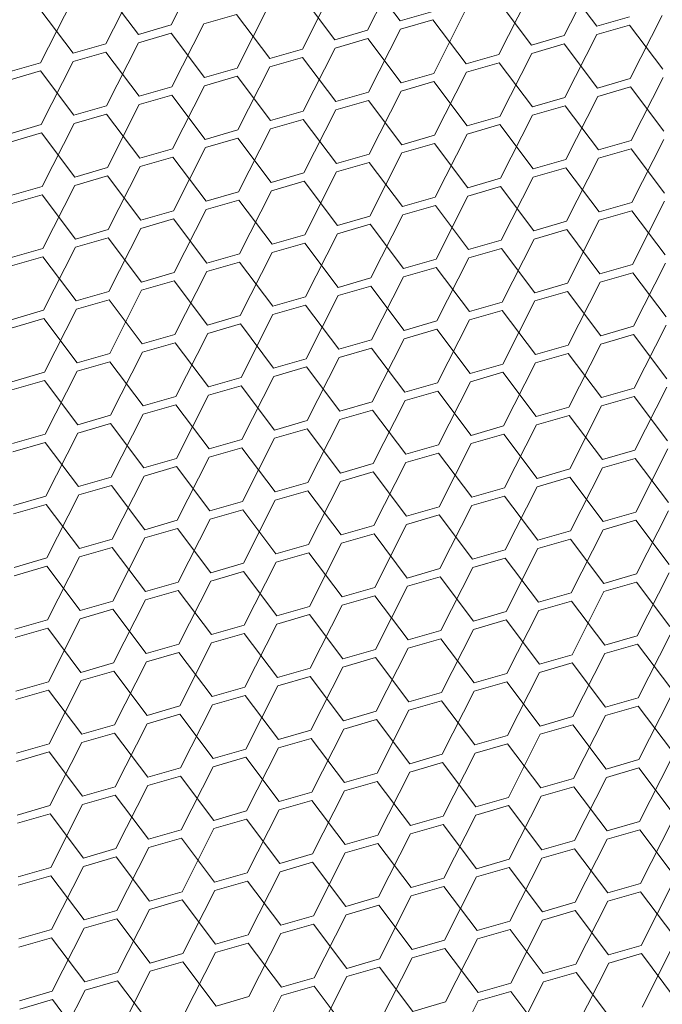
# Model space of a CAD drawing. Header units: millimetres. Extents: x 3925 to 5043, y -86 to 778.
# Tile 419 of 439: x 4964.5 to 4968.87, y 543.85 to 550.54. Entities that reach past the tile are written whole.
import ezdxf

# ---------------------------------------------------------------- set-up
doc = ezdxf.new("R2010")
doc.units = ezdxf.units.MM
doc.header["$LTSCALE"] = 46.255
doc.layers.add('H30K-DUST-FIDXF_CONTINUOUS_LINE', color=7, linetype='CONTINUOUS')

msp = doc.modelspace()

# ---------------------------------------------------------------- linework, layer by layer
at = {"layer": 'H30K-DUST-FIDXF_CONTINUOUS_LINE', "color": 7, "linetype": 'Continuous', "lineweight": 0}
for p, q in [((4965.5264, 550.5039), (4965.7436, 550.9326)), ((4966.863, 550.4678), (4967.0803, 550.8964)), ((4968.1997, 550.4316), (4968.4169, 550.8603)), ((4965.0826, 550.3756), (4965.2999, 550.8043)), ((4967.0849, 550.5319), (4966.8584, 550.8323)), ((4968.4215, 550.4958), (4968.195, 550.7962)), ((4965.3045, 550.4398), (4965.078, 550.7402)), ((4966.4192, 550.3395), (4966.6365, 550.7682)), ((4967.7559, 550.3034), (4967.9732, 550.732)), ((4964.6388, 550.2474), (4964.8561, 550.676)), ((4965.9755, 550.2112), (4966.1927, 550.6399)), ((4966.6411, 550.4036), (4966.4146, 550.704)), ((4967.9778, 550.3675), (4967.7513, 550.6679)), ((4964.8607, 550.3115), (4964.6342, 550.6119)), ((4965.9709, 550.5758), (4965.749, 550.5117)), ((4966.1974, 550.2754), (4965.9709, 550.5758)), ((4967.0849, 550.5319), (4967.3068, 550.596)), ((4967.3121, 550.1751), (4967.5294, 550.6038)), ((4965.3045, 550.4398), (4965.5264, 550.5039)), ((4965.5317, 550.083), (4965.749, 550.5117)), ((4967.3075, 550.5396), (4967.0856, 550.4755)), ((4967.534, 550.2392), (4967.3075, 550.5396)), ((4968.4215, 550.4958), (4968.6434, 550.5599)), ((4968.6441, 550.5035), (4968.4223, 550.4394)), ((4968.8707, 550.2031), (4968.6441, 550.5035)), ((4968.6488, 550.139), (4968.866, 550.5676)), ((4965.5271, 550.4475), (4965.3052, 550.3834)), ((4965.7536, 550.1471), (4965.5271, 550.4475)), ((4966.6411, 550.4036), (4966.863, 550.4678)), ((4966.8683, 550.0468), (4967.0856, 550.4755)), ((4968.205, 550.0107), (4968.4223, 550.4394)), ((4964.8607, 550.3115), (4965.0826, 550.3756)), ((4965.0879, 549.9547), (4965.3052, 550.3834)), ((4966.8637, 550.4114), (4966.6418, 550.3473)), ((4967.0902, 550.111), (4966.8637, 550.4114)), ((4967.9778, 550.3675), (4968.1997, 550.4316)), ((4968.2004, 550.3753), (4967.9785, 550.3111)), ((4968.4269, 550.0748), (4968.2004, 550.3753)), ((4965.0833, 550.3193), (4964.8614, 550.2551)), ((4965.3098, 550.0188), (4965.0833, 550.3193)), ((4966.1974, 550.2754), (4966.4192, 550.3395)), ((4966.4246, 549.9186), (4966.6418, 550.3473)), ((4967.534, 550.2392), (4967.7559, 550.3034)), ((4967.7612, 549.8824), (4967.9785, 550.3111)), ((4964.4169, 550.1832), (4964.6388, 550.2474)), ((4964.6442, 549.8265), (4964.8614, 550.2551)), ((4966.42, 550.2831), (4966.1981, 550.219)), ((4966.6465, 549.9827), (4966.42, 550.2831)), ((4967.7566, 550.247), (4967.5347, 550.1829)), ((4967.9831, 549.9466), (4967.7566, 550.247)), ((4964.6395, 550.191), (4964.4177, 550.1269)), ((4964.866, 549.8906), (4964.6395, 550.191)), ((4965.7536, 550.1471), (4965.9755, 550.2112)), ((4965.9808, 549.7903), (4966.1981, 550.219)), ((4967.0902, 550.111), (4967.3121, 550.1751)), ((4967.3174, 549.7542), (4967.5347, 550.1829)), ((4965.9762, 550.1549), (4965.7543, 550.0907)), ((4966.2027, 549.8544), (4965.9762, 550.1549)), ((4967.3128, 550.1187), (4967.0909, 550.0546)), ((4967.5393, 549.8183), (4967.3128, 550.1187)), ((4968.4269, 550.0748), (4968.6488, 550.139)), ((4968.6541, 549.7181), (4968.8714, 550.1467)), ((4965.3098, 550.0188), (4965.5317, 550.083)), ((4965.537, 549.6621), (4965.7543, 550.0907)), ((4966.6465, 549.9827), (4966.8683, 550.0468)), ((4966.8737, 549.6259), (4967.0909, 550.0546)), ((4968.6495, 550.0826), (4968.4276, 550.0185)), ((4968.876, 549.7822), (4968.6495, 550.0826)), ((4965.5324, 550.0266), (4965.3105, 549.9625)), ((4965.7589, 549.7262), (4965.5324, 550.0266)), ((4966.8691, 549.9905), (4966.6472, 549.9263)), ((4967.0956, 549.6901), (4966.8691, 549.9905)), ((4967.9831, 549.9466), (4968.205, 550.0107)), ((4968.2103, 549.5898), (4968.4276, 550.0185)), ((4964.866, 549.8906), (4965.0879, 549.9547)), ((4965.0933, 549.5338), (4965.3105, 549.9625)), ((4966.2027, 549.8544), (4966.4246, 549.9186)), ((4966.4299, 549.4977), (4966.6472, 549.9263)), ((4968.2057, 549.9543), (4967.9838, 549.8902)), ((4968.4322, 549.6539), (4968.2057, 549.9543)), ((4964.6495, 549.4055), (4964.8668, 549.8342)), ((4965.0886, 549.8983), (4964.8668, 549.8342)), ((4965.3151, 549.5979), (4965.0886, 549.8983)), ((4966.4253, 549.8622), (4966.2034, 549.7981)), ((4966.6518, 549.5618), (4966.4253, 549.8622)), ((4967.5393, 549.8183), (4967.7612, 549.8824)), ((4967.7666, 549.4615), (4967.9838, 549.8902)), ((4964.4223, 549.7623), (4964.6442, 549.8265)), ((4964.6449, 549.7701), (4964.423, 549.7059)), ((4964.8714, 549.4697), (4964.6449, 549.7701)), ((4965.7589, 549.7262), (4965.9808, 549.7903)), ((4965.9861, 549.3694), (4966.2034, 549.7981)), ((4967.7619, 549.8261), (4967.54, 549.7619)), ((4967.9884, 549.5257), (4967.7619, 549.8261)), ((4965.9815, 549.7339), (4965.7596, 549.6698)), ((4966.208, 549.4335), (4965.9815, 549.7339)), ((4967.0956, 549.6901), (4967.3174, 549.7542)), ((4967.3228, 549.3333), (4967.54, 549.7619)), ((4968.4322, 549.6539), (4968.6541, 549.7181)), ((4968.6594, 549.2971), (4968.8767, 549.7258)), ((4965.3151, 549.5979), (4965.537, 549.6621)), ((4965.5424, 549.2411), (4965.7596, 549.6698)), ((4966.879, 549.205), (4967.0963, 549.6337)), ((4967.3182, 549.6978), (4967.0963, 549.6337)), ((4967.5447, 549.3974), (4967.3182, 549.6978)), ((4968.6548, 549.6617), (4968.4329, 549.5975)), ((4968.8813, 549.3613), (4968.6548, 549.6617)), ((4965.5377, 549.6057), (4965.3159, 549.5415)), ((4965.7642, 549.3053), (4965.5377, 549.6057)), ((4966.6518, 549.5618), (4966.8737, 549.6259)), ((4966.8744, 549.5695), (4966.6525, 549.5054)), ((4967.1009, 549.2691), (4966.8744, 549.5695)), ((4967.9884, 549.5257), (4968.2103, 549.5898)), ((4968.2157, 549.1689), (4968.4329, 549.5975)), ((4964.8714, 549.4697), (4965.0933, 549.5338)), ((4965.0986, 549.1129), (4965.3159, 549.5415)), ((4966.4352, 549.0767), (4966.6525, 549.5054)), ((4968.211, 549.5334), (4967.9892, 549.4693)), ((4968.4375, 549.233), (4968.211, 549.5334)), ((4965.094, 549.4774), (4964.8721, 549.4133)), ((4965.3205, 549.177), (4965.094, 549.4774)), ((4966.208, 549.4335), (4966.4299, 549.4977)), ((4966.4306, 549.4413), (4966.2087, 549.3771)), ((4966.6571, 549.1409), (4966.4306, 549.4413)), ((4967.5447, 549.3974), (4967.7666, 549.4615)), ((4967.7719, 549.0406), (4967.9892, 549.4693)), ((4964.4276, 549.3414), (4964.6495, 549.4055)), ((4964.6548, 548.9846), (4964.8721, 549.4133)), ((4965.7642, 549.3053), (4965.9861, 549.3694)), ((4965.9915, 548.9485), (4966.2087, 549.3771)), ((4967.7673, 549.4051), (4967.5454, 549.341)), ((4967.9938, 549.1047), (4967.7673, 549.4051)), ((4964.6502, 549.3491), (4964.4283, 549.285)), ((4964.8767, 549.0487), (4964.6502, 549.3491)), ((4965.9868, 549.313), (4965.765, 549.2489)), ((4966.2134, 549.0126), (4965.9868, 549.313)), ((4967.1009, 549.2691), (4967.3228, 549.3333)), ((4967.3281, 548.9123), (4967.5454, 549.341)), ((4968.6648, 548.8762), (4968.882, 549.3049)), ((4965.3205, 549.177), (4965.5424, 549.2411)), ((4965.5477, 548.8202), (4965.765, 549.2489)), ((4967.3235, 549.2769), (4967.1016, 549.2127)), ((4967.55, 548.9765), (4967.3235, 549.2769)), ((4968.4375, 549.233), (4968.6594, 549.2971)), ((4968.6601, 549.2407), (4968.4383, 549.1766)), ((4968.8866, 548.9403), (4968.6601, 549.2407)), ((4965.5431, 549.1847), (4965.3212, 549.1206)), ((4965.7696, 548.8843), (4965.5431, 549.1847)), ((4966.6571, 549.1409), (4966.879, 549.205)), ((4966.8843, 548.7841), (4967.1016, 549.2127)), ((4967.9938, 549.1047), (4968.2157, 549.1689)), ((4968.221, 548.7479), (4968.4383, 549.1766)), ((4964.8767, 549.0487), (4965.0986, 549.1129)), ((4965.1039, 548.6919), (4965.3212, 549.1206)), ((4966.8797, 549.1486), (4966.6578, 549.0845)), ((4967.1062, 548.8482), (4966.8797, 549.1486)), ((4968.2164, 549.1125), (4967.9945, 549.0483)), ((4968.4429, 548.8121), (4968.2164, 549.1125)), ((4965.0993, 549.0565), (4964.8774, 548.9923)), ((4965.3258, 548.7561), (4965.0993, 549.0565)), ((4966.2134, 549.0126), (4966.4352, 549.0767)), ((4966.4406, 548.6558), (4966.6578, 549.0845)), ((4967.55, 548.9765), (4967.7719, 549.0406)), ((4967.7772, 548.6197), (4967.9945, 549.0483)), ((4964.4329, 548.9205), (4964.6548, 548.9846)), ((4964.6601, 548.5637), (4964.8774, 548.9923)), ((4966.436, 549.0203), (4966.2141, 548.9562)), ((4966.6625, 548.7199), (4966.436, 549.0203)), ((4967.7726, 548.9842), (4967.5507, 548.9201)), ((4967.9991, 548.6838), (4967.7726, 548.9842)), ((4964.6555, 548.9282), (4964.4336, 548.8641)), ((4964.882, 548.6278), (4964.6555, 548.9282)), ((4965.7696, 548.8843), (4965.9915, 548.9485)), ((4965.9968, 548.5275), (4966.2141, 548.9562)), ((4967.1062, 548.8482), (4967.3281, 548.9123)), ((4967.3334, 548.4914), (4967.5507, 548.9201)), ((4965.9922, 548.8921), (4965.7703, 548.8279)), ((4966.2187, 548.5917), (4965.9922, 548.8921)), ((4967.3288, 548.8559), (4967.1069, 548.7918)), ((4967.5553, 548.5555), (4967.3288, 548.8559)), ((4968.4429, 548.8121), (4968.6648, 548.8762)), ((4968.6701, 548.4553), (4968.8874, 548.8839)), ((4965.3258, 548.7561), (4965.5477, 548.8202)), ((4965.5484, 548.7638), (4965.3265, 548.6997)), ((4965.7749, 548.4634), (4965.5484, 548.7638)), ((4965.553, 548.3993), (4965.7703, 548.8279)), ((4966.6625, 548.7199), (4966.8843, 548.7841)), ((4966.8897, 548.3631), (4967.1069, 548.7918)), ((4968.6655, 548.8198), (4968.4436, 548.7557)), ((4968.892, 548.5194), (4968.6655, 548.8198)), ((4965.1093, 548.271), (4965.3265, 548.6997)), ((4966.8851, 548.7277), (4966.6632, 548.6635)), ((4967.1116, 548.4273), (4966.8851, 548.7277)), ((4967.9991, 548.6838), (4968.221, 548.7479)), ((4968.2263, 548.327), (4968.4436, 548.7557)), ((4964.882, 548.6278), (4965.1039, 548.6919)), ((4965.1046, 548.6355), (4964.8827, 548.5714)), ((4965.3311, 548.3351), (4965.1046, 548.6355)), ((4966.2187, 548.5917), (4966.4406, 548.6558)), ((4966.4459, 548.2349), (4966.6632, 548.6635)), ((4968.2217, 548.6915), (4967.9998, 548.6274)), ((4968.4482, 548.3911), (4968.2217, 548.6915)), ((4964.4383, 548.4995), (4964.6601, 548.5637)), ((4964.6655, 548.1427), (4964.8827, 548.5714)), ((4966.4413, 548.5994), (4966.2194, 548.5353)), ((4966.6678, 548.299), (4966.4413, 548.5994)), ((4967.5553, 548.5555), (4967.7772, 548.6197)), ((4967.7779, 548.5633), (4967.556, 548.4991)), ((4968.0044, 548.2629), (4967.7779, 548.5633)), ((4967.7825, 548.1987), (4967.9998, 548.6274)), ((4964.6609, 548.5073), (4964.439, 548.4431)), ((4964.8874, 548.2069), (4964.6609, 548.5073)), ((4965.7749, 548.4634), (4965.9968, 548.5275)), ((4966.0021, 548.1066), (4966.2194, 548.5353)), ((4967.3388, 548.0705), (4967.556, 548.4991)), ((4965.9975, 548.4711), (4965.7756, 548.407)), ((4966.224, 548.1707), (4965.9975, 548.4711)), ((4967.1116, 548.4273), (4967.3334, 548.4914)), ((4967.3342, 548.435), (4967.1123, 548.3709)), ((4967.5607, 548.1346), (4967.3342, 548.435)), ((4968.4482, 548.3911), (4968.6701, 548.4553)), ((4968.6754, 548.0343), (4968.8927, 548.463)), ((4965.3311, 548.3351), (4965.553, 548.3993)), ((4965.5584, 547.9783), (4965.7756, 548.407)), ((4966.6678, 548.299), (4966.8897, 548.3631)), ((4966.895, 547.9422), (4967.1123, 548.3709)), ((4968.6708, 548.3989), (4968.4489, 548.3347)), ((4968.8973, 548.0985), (4968.6708, 548.3989)), ((4965.5537, 548.3429), (4965.3319, 548.2787)), ((4965.7802, 548.0425), (4965.5537, 548.3429)), ((4966.8904, 548.3067), (4966.6685, 548.2426)), ((4967.1169, 548.0063), (4966.8904, 548.3067)), ((4968.0044, 548.2629), (4968.2263, 548.327)), ((4968.2316, 547.9061), (4968.4489, 548.3347)), ((4964.8874, 548.2069), (4965.1093, 548.271)), ((4965.1146, 547.8501), (4965.3319, 548.2787)), ((4966.224, 548.1707), (4966.4459, 548.2349)), ((4966.4512, 547.8139), (4966.6685, 548.2426)), ((4968.227, 548.2706), (4968.0051, 548.2065)), ((4968.4535, 547.9702), (4968.227, 548.2706)), ((4965.11, 548.2146), (4964.8881, 548.1505)), ((4965.3365, 547.9142), (4965.11, 548.2146)), ((4966.4466, 548.1785), (4966.2247, 548.1143)), ((4966.6731, 547.8781), (4966.4466, 548.1785)), ((4967.5607, 548.1346), (4967.7825, 548.1987)), ((4967.7879, 547.7778), (4968.0051, 548.2065)), ((4964.4436, 548.0786), (4964.6655, 548.1427)), ((4964.6708, 547.7218), (4964.8881, 548.1505)), ((4965.7802, 548.0425), (4966.0021, 548.1066)), ((4966.0075, 547.6857), (4966.2247, 548.1143)), ((4967.7833, 548.1423), (4967.5614, 548.0782)), ((4968.0098, 547.8419), (4967.7833, 548.1423)), ((4964.6662, 548.0863), (4964.4443, 548.0222)), ((4964.8927, 547.7859), (4964.6662, 548.0863)), ((4966.0028, 548.0502), (4965.781, 547.9861)), ((4966.2293, 547.7498), (4966.0028, 548.0502)), ((4967.1169, 548.0063), (4967.3388, 548.0705)), ((4967.3441, 547.6495), (4967.5614, 548.0782)), ((4968.4535, 547.9702), (4968.6754, 548.0343)), ((4968.6808, 547.6134), (4968.898, 548.0421)), ((4965.3365, 547.9142), (4965.5584, 547.9783)), ((4965.5637, 547.5574), (4965.781, 547.9861)), ((4967.3395, 548.0141), (4967.1176, 547.9499)), ((4967.566, 547.7137), (4967.3395, 548.0141)), ((4968.6761, 547.9779), (4968.4542, 547.9138)), ((4968.9026, 547.6775), (4968.6761, 547.9779)), ((4965.5591, 547.9219), (4965.3372, 547.8578)), ((4965.7856, 547.6215), (4965.5591, 547.9219)), ((4966.6731, 547.8781), (4966.895, 547.9422)), ((4966.9003, 547.5213), (4967.1176, 547.9499)), ((4968.0098, 547.8419), (4968.2316, 547.9061)), ((4968.237, 547.4851), (4968.4542, 547.9138)), ((4964.8927, 547.7859), (4965.1146, 547.8501)), ((4965.1199, 547.4291), (4965.3372, 547.8578)), ((4966.8957, 547.8858), (4966.6738, 547.8217)), ((4967.1222, 547.5854), (4966.8957, 547.8858)), ((4968.2324, 547.8497), (4968.0105, 547.7855)), ((4968.4589, 547.5493), (4968.2324, 547.8497)), ((4965.1153, 547.7937), (4964.8934, 547.7295)), ((4965.3418, 547.4933), (4965.1153, 547.7937)), ((4966.2293, 547.7498), (4966.4512, 547.8139)), ((4966.4566, 547.393), (4966.6738, 547.8217)), ((4967.566, 547.7137), (4967.7879, 547.7778)), ((4967.7932, 547.3569), (4968.0105, 547.7855)), ((4964.4489, 547.6577), (4964.6708, 547.7218)), ((4964.6761, 547.3009), (4964.8934, 547.7295)), ((4966.0128, 547.2647), (4966.2301, 547.6934)), ((4966.4519, 547.7575), (4966.2301, 547.6934)), ((4966.6784, 547.4571), (4966.4519, 547.7575)), ((4967.7886, 547.7214), (4967.5667, 547.6573)), ((4968.0151, 547.421), (4967.7886, 547.7214)), ((4964.6715, 547.6654), (4964.4496, 547.6013)), ((4964.898, 547.365), (4964.6715, 547.6654)), ((4965.7856, 547.6215), (4966.0075, 547.6857)), ((4966.0082, 547.6293), (4965.7863, 547.5651)), ((4966.2347, 547.3289), (4966.0082, 547.6293)), ((4967.1222, 547.5854), (4967.3441, 547.6495)), ((4967.3494, 547.2286), (4967.5667, 547.6573)), ((4965.569, 547.1365), (4965.7863, 547.5651)), ((4967.3448, 547.5931), (4967.1229, 547.529)), ((4967.5713, 547.2927), (4967.3448, 547.5931)), ((4968.4589, 547.5493), (4968.6808, 547.6134)), ((4968.6861, 547.1925), (4968.9034, 547.6211)), ((4965.3418, 547.4933), (4965.5637, 547.5574)), ((4965.5644, 547.501), (4965.3425, 547.4369)), ((4965.7909, 547.2006), (4965.5644, 547.501)), ((4966.6784, 547.4571), (4966.9003, 547.5213)), ((4966.9057, 547.1003), (4967.1229, 547.529)), ((4968.2423, 547.0642), (4968.4596, 547.4929)), ((4968.6815, 547.557), (4968.4596, 547.4929)), ((4968.908, 547.2566), (4968.6815, 547.557)), ((4964.898, 547.365), (4965.1199, 547.4291)), ((4965.1252, 547.0082), (4965.3425, 547.4369)), ((4966.901, 547.4649), (4966.6792, 547.4007)), ((4967.1275, 547.1645), (4966.901, 547.4649)), ((4968.0151, 547.421), (4968.237, 547.4851)), ((4968.2377, 547.4287), (4968.0158, 547.3646)), ((4968.4642, 547.1283), (4968.2377, 547.4287)), ((4965.1206, 547.3727), (4964.8987, 547.3086)), ((4965.3471, 547.0723), (4965.1206, 547.3727)), ((4966.2347, 547.3289), (4966.4566, 547.393)), ((4966.4619, 546.9721), (4966.6792, 547.4007)), ((4967.7985, 546.9359), (4968.0158, 547.3646)), ((4964.4543, 547.2367), (4964.6761, 547.3009)), ((4964.6815, 546.8799), (4964.8987, 547.3086)), ((4966.4573, 547.3366), (4966.2354, 547.2725)), ((4966.6838, 547.0362), (4966.4573, 547.3366)), ((4967.5713, 547.2927), (4967.7932, 547.3569)), ((4967.7939, 547.3005), (4967.572, 547.2363)), ((4968.0204, 547.0001), (4967.7939, 547.3005)), ((4964.6769, 547.2445), (4964.455, 547.1803)), ((4964.9034, 546.9441), (4964.6769, 547.2445)), ((4965.7909, 547.2006), (4966.0128, 547.2647)), ((4966.0181, 546.8438), (4966.2354, 547.2725)), ((4967.1275, 547.1645), (4967.3494, 547.2286)), ((4967.3548, 546.8077), (4967.572, 547.2363)), ((4966.0135, 547.2083), (4965.7916, 547.1442)), ((4966.24, 546.9079), (4966.0135, 547.2083)), ((4967.3501, 547.1722), (4967.1283, 547.1081)), ((4967.5767, 546.8718), (4967.3501, 547.1722)), ((4968.4642, 547.1283), (4968.6861, 547.1925)), ((4968.6914, 546.7715), (4968.9087, 547.2002)), ((4965.3471, 547.0723), (4965.569, 547.1365)), ((4965.5743, 546.7155), (4965.7916, 547.1442)), ((4966.6838, 547.0362), (4966.9057, 547.1003)), ((4966.911, 546.6794), (4967.1283, 547.1081)), ((4968.6868, 547.1361), (4968.4649, 547.0719)), ((4968.9133, 546.8357), (4968.6868, 547.1361)), ((4965.5697, 547.0801), (4965.3478, 547.0159)), ((4965.7962, 546.7797), (4965.5697, 547.0801)), ((4966.9064, 547.0439), (4966.6845, 546.9798)), ((4967.1329, 546.7435), (4966.9064, 547.0439)), ((4968.0204, 547.0001), (4968.2423, 547.0642)), ((4968.2476, 546.6433), (4968.4649, 547.0719)), ((4964.9034, 546.9441), (4965.1252, 547.0082)), ((4965.1306, 546.5873), (4965.3478, 547.0159)), ((4966.24, 546.9079), (4966.4619, 546.9721)), ((4966.4672, 546.5511), (4966.6845, 546.9798)), ((4968.243, 547.0078), (4968.0211, 546.9437)), ((4968.4695, 546.7074), (4968.243, 547.0078)), ((4965.126, 546.9518), (4964.9041, 546.8877)), ((4965.3525, 546.6514), (4965.126, 546.9518)), ((4966.4626, 546.9157), (4966.2407, 546.8515)), ((4966.6891, 546.6153), (4966.4626, 546.9157)), ((4967.5767, 546.8718), (4967.7985, 546.9359)), ((4967.8039, 546.515), (4968.0211, 546.9437)), ((4964.4596, 546.8158), (4964.6815, 546.8799)), ((4964.6822, 546.8235), (4964.4603, 546.7594)), ((4964.9087, 546.5231), (4964.6822, 546.8235)), ((4964.6868, 546.459), (4964.9041, 546.8877)), ((4965.7962, 546.7797), (4966.0181, 546.8438)), ((4966.0235, 546.4229), (4966.2407, 546.8515)), ((4967.7993, 546.8795), (4967.5774, 546.8154)), ((4968.0258, 546.5791), (4967.7993, 546.8795)), ((4966.0188, 546.7874), (4965.7969, 546.7233)), ((4966.2453, 546.487), (4966.0188, 546.7874)), ((4967.1329, 546.7435), (4967.3548, 546.8077)), ((4967.3601, 546.3867), (4967.5774, 546.8154)), ((4968.4695, 546.7074), (4968.6914, 546.7715)), ((4968.6967, 546.3506), (4968.914, 546.7793)), ((4965.3525, 546.6514), (4965.5743, 546.7155)), ((4965.5797, 546.2946), (4965.7969, 546.7233)), ((4967.3555, 546.7513), (4967.1336, 546.6871)), ((4967.582, 546.4509), (4967.3555, 546.7513)), ((4968.6921, 546.7151), (4968.4702, 546.651)), ((4968.9186, 546.4147), (4968.6921, 546.7151)), ((4965.5751, 546.6591), (4965.3532, 546.595)), ((4965.8016, 546.3587), (4965.5751, 546.6591)), ((4966.6891, 546.6153), (4966.911, 546.6794)), ((4966.9117, 546.623), (4966.6898, 546.5589)), ((4967.1382, 546.3226), (4966.9117, 546.623)), ((4966.9163, 546.2585), (4967.1336, 546.6871)), ((4968.0258, 546.5791), (4968.2476, 546.6433)), ((4968.253, 546.2223), (4968.4702, 546.651)), ((4964.9087, 546.5231), (4965.1306, 546.5873)), ((4965.1359, 546.1663), (4965.3532, 546.595)), ((4966.4726, 546.1302), (4966.6898, 546.5589)), ((4968.2484, 546.5869), (4968.0265, 546.5227)), ((4968.4749, 546.2865), (4968.2484, 546.5869)), ((4965.1313, 546.5309), (4964.9094, 546.4667)), ((4965.3578, 546.2305), (4965.1313, 546.5309)), ((4966.2453, 546.487), (4966.4672, 546.5511)), ((4966.4679, 546.4947), (4966.2461, 546.4306)), ((4966.6944, 546.1943), (4966.4679, 546.4947)), ((4967.582, 546.4509), (4967.8039, 546.515)), ((4967.8092, 546.0941), (4968.0265, 546.5227)), ((4964.4649, 546.3949), (4964.6868, 546.459)), ((4964.6921, 546.0381), (4964.9094, 546.4667)), ((4965.8016, 546.3587), (4966.0235, 546.4229)), ((4966.0288, 546.0019), (4966.2461, 546.4306)), ((4967.8046, 546.4586), (4967.5827, 546.3945)), ((4968.0311, 546.1582), (4967.8046, 546.4586)), ((4964.6875, 546.4026), (4964.4656, 546.3385)), ((4964.914, 546.1022), (4964.6875, 546.4026)), ((4966.0242, 546.3665), (4965.8023, 546.3024)), ((4966.2507, 546.0661), (4966.0242, 546.3665)), ((4967.1382, 546.3226), (4967.3601, 546.3867)), ((4967.3654, 545.9658), (4967.5827, 546.3945)), ((4968.7021, 545.9297), (4968.9193, 546.3584)), ((4965.3578, 546.2305), (4965.5797, 546.2946)), ((4965.585, 545.8737), (4965.8023, 546.3024)), ((4967.3608, 546.3304), (4967.1389, 546.2662)), ((4967.5873, 546.0299), (4967.3608, 546.3304)), ((4968.4749, 546.2865), (4968.6967, 546.3506)), ((4968.6975, 546.2942), (4968.4756, 546.2301)), ((4968.924, 545.9938), (4968.6975, 546.2942)), ((4965.5804, 546.2382), (4965.3585, 546.1741)), ((4965.8069, 545.9378), (4965.5804, 546.2382)), ((4966.6944, 546.1943), (4966.9163, 546.2585)), ((4966.9217, 545.8375), (4967.1389, 546.2662)), ((4968.0311, 546.1582), (4968.253, 546.2223)), ((4968.2583, 545.8014), (4968.4756, 546.2301)), ((4964.914, 546.1022), (4965.1359, 546.1663)), ((4965.1412, 545.7454), (4965.3585, 546.1741)), ((4966.917, 546.2021), (4966.6952, 546.138)), ((4967.1435, 545.9017), (4966.917, 546.2021)), ((4968.2537, 546.166), (4968.0318, 546.1018)), ((4968.4802, 545.8655), (4968.2537, 546.166)), ((4965.1366, 546.11), (4964.9147, 546.0458)), ((4965.3631, 545.8095), (4965.1366, 546.11)), ((4966.2507, 546.0661), (4966.4726, 546.1302)), ((4966.4779, 545.7093), (4966.6952, 546.138)), ((4967.5873, 546.0299), (4967.8092, 546.0941)), ((4967.8145, 545.6732), (4968.0318, 546.1018)), ((4964.4702, 545.9739), (4964.6921, 546.0381)), ((4964.6975, 545.6172), (4964.9147, 546.0458)), ((4966.4733, 546.0738), (4966.2514, 546.0097)), ((4966.6998, 545.7734), (4966.4733, 546.0738)), ((4967.8099, 546.0377), (4967.588, 545.9736)), ((4968.0364, 545.7373), (4967.8099, 546.0377)), ((4964.6928, 545.9817), (4964.471, 545.9176)), ((4964.9194, 545.6813), (4964.6928, 545.9817)), ((4965.8069, 545.9378), (4966.0288, 546.0019)), ((4966.0341, 545.581), (4966.2514, 546.0097)), ((4967.1435, 545.9017), (4967.3654, 545.9658)), ((4967.3708, 545.5449), (4967.588, 545.9736)), ((4966.0295, 545.9456), (4965.8076, 545.8814)), ((4966.256, 545.6452), (4966.0295, 545.9456)), ((4967.3661, 545.9094), (4967.1443, 545.8453)), ((4967.5926, 545.609), (4967.3661, 545.9094)), ((4968.4802, 545.8655), (4968.7021, 545.9297)), ((4968.7074, 545.5088), (4968.9247, 545.9374)), ((4965.3631, 545.8095), (4965.585, 545.8737)), ((4965.5857, 545.8173), (4965.3638, 545.7532)), ((4965.8122, 545.5169), (4965.5857, 545.8173)), ((4965.5903, 545.4528), (4965.8076, 545.8814)), ((4966.6998, 545.7734), (4966.9217, 545.8375)), ((4966.927, 545.4166), (4967.1443, 545.8453)), ((4968.7028, 545.8733), (4968.4809, 545.8092)), ((4968.9293, 545.5729), (4968.7028, 545.8733)), ((4965.1466, 545.3245), (4965.3638, 545.7532)), ((4966.9224, 545.7812), (4966.7005, 545.717)), ((4967.1489, 545.4808), (4966.9224, 545.7812)), ((4968.0364, 545.7373), (4968.2583, 545.8014)), ((4968.2636, 545.3805), (4968.4809, 545.8092)), ((4964.9194, 545.6813), (4965.1412, 545.7454)), ((4965.142, 545.689), (4964.9201, 545.6249)), ((4965.3685, 545.3886), (4965.142, 545.689)), ((4966.256, 545.6452), (4966.4779, 545.7093)), ((4966.4832, 545.2884), (4966.7005, 545.717)), ((4968.259, 545.745), (4968.0371, 545.6809)), ((4968.4855, 545.4446), (4968.259, 545.745)), ((4964.4756, 545.553), (4964.6975, 545.6172)), ((4964.7028, 545.1962), (4964.9201, 545.6249)), ((4966.4786, 545.6529), (4966.2567, 545.5888)), ((4966.7051, 545.3525), (4966.4786, 545.6529)), ((4967.5926, 545.609), (4967.8145, 545.6732)), ((4967.8152, 545.6168), (4967.5934, 545.5526)), ((4968.0417, 545.3164), (4967.8152, 545.6168)), ((4967.8199, 545.2522), (4968.0371, 545.6809)), ((4964.6982, 545.5608), (4964.4763, 545.4966)), ((4964.9247, 545.2604), (4964.6982, 545.5608)), ((4965.8122, 545.5169), (4966.0341, 545.581)), ((4966.0394, 545.1601), (4966.2567, 545.5888)), ((4967.3761, 545.124), (4967.5934, 545.5526)), ((4966.0348, 545.5246), (4965.8129, 545.4605)), ((4966.2613, 545.2242), (4966.0348, 545.5246)), ((4967.1489, 545.4808), (4967.3708, 545.5449)), ((4967.3715, 545.4885), (4967.1496, 545.4244)), ((4967.598, 545.1881), (4967.3715, 545.4885)), ((4968.4855, 545.4446), (4968.7074, 545.5088)), ((4968.7127, 545.0878), (4968.93, 545.5165)), ((4965.3685, 545.3886), (4965.5903, 545.4528)), ((4965.5957, 545.0318), (4965.8129, 545.4605)), ((4966.7051, 545.3525), (4966.927, 545.4166)), ((4966.9323, 544.9957), (4967.1496, 545.4244)), ((4968.7081, 545.4524), (4968.4862, 545.3882)), ((4968.9346, 545.152), (4968.7081, 545.4524)), ((4965.5911, 545.3964), (4965.3692, 545.3322)), ((4965.8176, 545.096), (4965.5911, 545.3964)), ((4966.9277, 545.3602), (4966.7058, 545.2961)), ((4967.1542, 545.0598), (4966.9277, 545.3602)), ((4968.0417, 545.3164), (4968.2636, 545.3805)), ((4968.269, 544.9596), (4968.4862, 545.3882)), ((4964.9247, 545.2604), (4965.1466, 545.3245)), ((4965.1519, 544.9036), (4965.3692, 545.3322)), ((4966.2613, 545.2242), (4966.4832, 545.2884)), ((4966.4885, 544.8674), (4966.7058, 545.2961)), ((4968.2643, 545.3241), (4968.0425, 545.26)), ((4968.4909, 545.0237), (4968.2643, 545.3241)), ((4965.1473, 545.2681), (4964.9254, 545.204)), ((4965.3738, 544.9677), (4965.1473, 545.2681)), ((4966.4839, 545.232), (4966.262, 545.1678)), ((4966.7104, 544.9316), (4966.4839, 545.232)), ((4967.598, 545.1881), (4967.8199, 545.2522)), ((4967.8252, 544.8313), (4968.0425, 545.26)), ((4964.4809, 545.1321), (4964.7028, 545.1962)), ((4964.7081, 544.7753), (4964.9254, 545.204)), ((4965.8176, 545.096), (4966.0394, 545.1601)), ((4966.0448, 544.7392), (4966.262, 545.1678)), ((4967.8206, 545.1958), (4967.5987, 545.1317)), ((4968.0471, 544.8954), (4967.8206, 545.1958)), ((4964.7035, 545.1398), (4964.4816, 545.0757)), ((4964.93, 544.8394), (4964.7035, 545.1398)), ((4966.0402, 545.1037), (4965.8183, 545.0396)), ((4966.2667, 544.8033), (4966.0402, 545.1037)), ((4967.1542, 545.0598), (4967.3761, 545.124)), ((4967.3814, 544.703), (4967.5987, 545.1317)), ((4968.4909, 545.0237), (4968.7127, 545.0878)), ((4968.7181, 544.6669), (4968.9353, 545.0956)), ((4965.3738, 544.9677), (4965.5957, 545.0318)), ((4965.601, 544.6109), (4965.8183, 545.0396)), ((4967.3768, 545.0676), (4967.1549, 545.0034)), ((4967.6033, 544.7672), (4967.3768, 545.0676)), ((4968.7135, 545.0314), (4968.4916, 544.9673)), ((4968.94, 544.731), (4968.7135, 545.0314)), ((4965.5964, 544.9754), (4965.3745, 544.9113)), ((4965.8229, 544.675), (4965.5964, 544.9754)), ((4966.7104, 544.9316), (4966.9323, 544.9957)), ((4966.9376, 544.5748), (4967.1549, 545.0034)), ((4968.0471, 544.8954), (4968.269, 544.9596)), ((4968.2743, 544.5386), (4968.4916, 544.9673)), ((4964.93, 544.8394), (4965.1519, 544.9036)), ((4965.1572, 544.4826), (4965.3745, 544.9113)), ((4966.933, 544.9393), (4966.7111, 544.8752)), ((4967.1595, 544.6389), (4966.933, 544.9393)), ((4968.2697, 544.9032), (4968.0478, 544.839)), ((4968.4962, 544.6028), (4968.2697, 544.9032)), ((4965.1526, 544.8472), (4964.9307, 544.783)), ((4965.3791, 544.5468), (4965.1526, 544.8472)), ((4966.2667, 544.8033), (4966.4885, 544.8674)), ((4966.4939, 544.4465), (4966.7111, 544.8752)), ((4967.6033, 544.7672), (4967.8252, 544.8313)), ((4967.8305, 544.4104), (4968.0478, 544.839)), ((4964.4862, 544.7112), (4964.7081, 544.7753)), ((4964.7135, 544.3544), (4964.9307, 544.783)), ((4966.0501, 544.3182), (4966.2674, 544.7469)), ((4966.4893, 544.811), (4966.2674, 544.7469)), ((4966.7158, 544.5106), (4966.4893, 544.811)), ((4967.8259, 544.7749), (4967.604, 544.7108)), ((4968.0524, 544.4745), (4967.8259, 544.7749)), ((4964.7088, 544.7189), (4964.487, 544.6548)), ((4964.9353, 544.4185), (4964.7088, 544.7189)), ((4965.8229, 544.675), (4966.0448, 544.7392)), ((4966.0455, 544.6828), (4965.8236, 544.6186)), ((4966.272, 544.3824), (4966.0455, 544.6828)), ((4967.1595, 544.6389), (4967.3814, 544.703)), ((4967.3868, 544.2821), (4967.604, 544.7108)), ((4965.6063, 544.19), (4965.8236, 544.6186)), ((4967.3821, 544.6466), (4967.1602, 544.5825)), ((4967.6086, 544.3462), (4967.3821, 544.6466)), ((4968.4962, 544.6028), (4968.7181, 544.6669)), ((4968.7234, 544.246), (4968.9407, 544.6746)), ((4965.3791, 544.5468), (4965.601, 544.6109)), ((4965.6017, 544.5545), (4965.3798, 544.4904)), ((4965.8282, 544.2541), (4965.6017, 544.5545)), ((4966.7158, 544.5106), (4966.9376, 544.5748)), ((4966.943, 544.1538), (4967.1602, 544.5825)), ((4968.2796, 544.1177), (4968.4969, 544.5464)), ((4968.7188, 544.6105), (4968.4969, 544.5464)), ((4968.9453, 544.3101), (4968.7188, 544.6105)), ((4964.9353, 544.4185), (4965.1572, 544.4826)), ((4965.1626, 544.0617), (4965.3798, 544.4904)), ((4966.9384, 544.5184), (4966.7165, 544.4542)), ((4967.1649, 544.218), (4966.9384, 544.5184)), ((4968.0524, 544.4745), (4968.2743, 544.5386)), ((4968.275, 544.4822), (4968.0531, 544.4181)), ((4968.5015, 544.1818), (4968.275, 544.4822)), ((4965.1579, 544.4262), (4964.9361, 544.3621)), ((4965.3844, 544.1258), (4965.1579, 544.4262)), ((4966.272, 544.3824), (4966.4939, 544.4465)), ((4966.4992, 544.0256), (4966.7165, 544.4542)), ((4967.8359, 543.9894), (4968.0531, 544.4181)), ((4964.4916, 544.2902), (4964.7135, 544.3544)), ((4964.7188, 543.9334), (4964.9361, 544.3621)), ((4966.4946, 544.3901), (4966.2727, 544.326)), ((4966.7211, 544.0897), (4966.4946, 544.3901)), ((4967.6086, 544.3462), (4967.8305, 544.4104)), ((4967.8312, 544.354), (4967.6094, 544.2898)), ((4968.0577, 544.0536), (4967.8312, 544.354)), ((4964.7142, 544.298), (4964.4923, 544.2338)), ((4964.9407, 543.9976), (4964.7142, 544.298)), ((4965.8282, 544.2541), (4966.0501, 544.3182)), ((4966.0554, 543.8973), (4966.2727, 544.326)), ((4967.1649, 544.218), (4967.3868, 544.2821)), ((4967.3921, 543.8612), (4967.6094, 544.2898)), ((4966.0508, 544.2618), (4965.8289, 544.1977)), ((4966.2773, 543.9614), (4966.0508, 544.2618)), ((4967.3875, 544.2257), (4967.1656, 544.1616)), ((4967.614, 543.9253), (4967.3875, 544.2257)), ((4968.5015, 544.1818), (4968.7234, 544.246)), ((4968.7287, 543.825), (4968.946, 544.2537)), ((4965.3844, 544.1258), (4965.6063, 544.19)), ((4965.6117, 543.769), (4965.8289, 544.1977)), ((4966.7211, 544.0897), (4966.943, 544.1538)), ((4966.9483, 543.7329), (4967.1656, 544.1616)), ((4968.7241, 544.1896), (4968.5022, 544.1254)), ((4968.9506, 543.8892), (4968.7241, 544.1896)), ((4965.607, 544.1336), (4965.3852, 544.0694)), ((4965.8336, 543.8332), (4965.607, 544.1336)), ((4966.9437, 544.0974), (4966.7218, 544.0333)), ((4967.1702, 543.797), (4966.9437, 544.0974)), ((4968.0577, 544.0536), (4968.2796, 544.1177)), ((4968.285, 543.6968), (4968.5022, 544.1254)), ((4964.9407, 543.9976), (4965.1626, 544.0617)), ((4965.1679, 543.6408), (4965.3852, 544.0694)), ((4966.2773, 543.9614), (4966.4992, 544.0256)), ((4966.5045, 543.6046), (4966.7218, 544.0333)), ((4968.2803, 544.0613), (4968.0585, 543.9972)), ((4968.5068, 543.7609), (4968.2803, 544.0613)), ((4965.1633, 544.0053), (4964.9414, 543.9412)), ((4965.3898, 543.7049), (4965.1633, 544.0053)), ((4966.4999, 543.9692), (4966.278, 543.905)), ((4966.7264, 543.6688), (4966.4999, 543.9692)), ((4967.614, 543.9253), (4967.8359, 543.9894)), ((4967.8412, 543.5685), (4968.0585, 543.9972)), ((4964.4969, 543.8693), (4964.7188, 543.9334)), ((4964.7195, 543.877), (4964.4976, 543.8129)), ((4964.946, 543.5766), (4964.7195, 543.877)), ((4964.7241, 543.5125), (4964.9414, 543.9412)), ((4965.8336, 543.8332), (4966.0554, 543.8973)), ((4966.0608, 543.4764), (4966.278, 543.905)), ((4967.8366, 543.933), (4967.6147, 543.8689)), ((4968.0631, 543.6326), (4967.8366, 543.933)), ((4967.1702, 543.797), (4967.3921, 543.8612)), ((4967.3974, 543.4402), (4967.6147, 543.8689))]:
    msp.add_line(p, q, dxfattribs=at)

doc.saveas('drawing.dxf')
